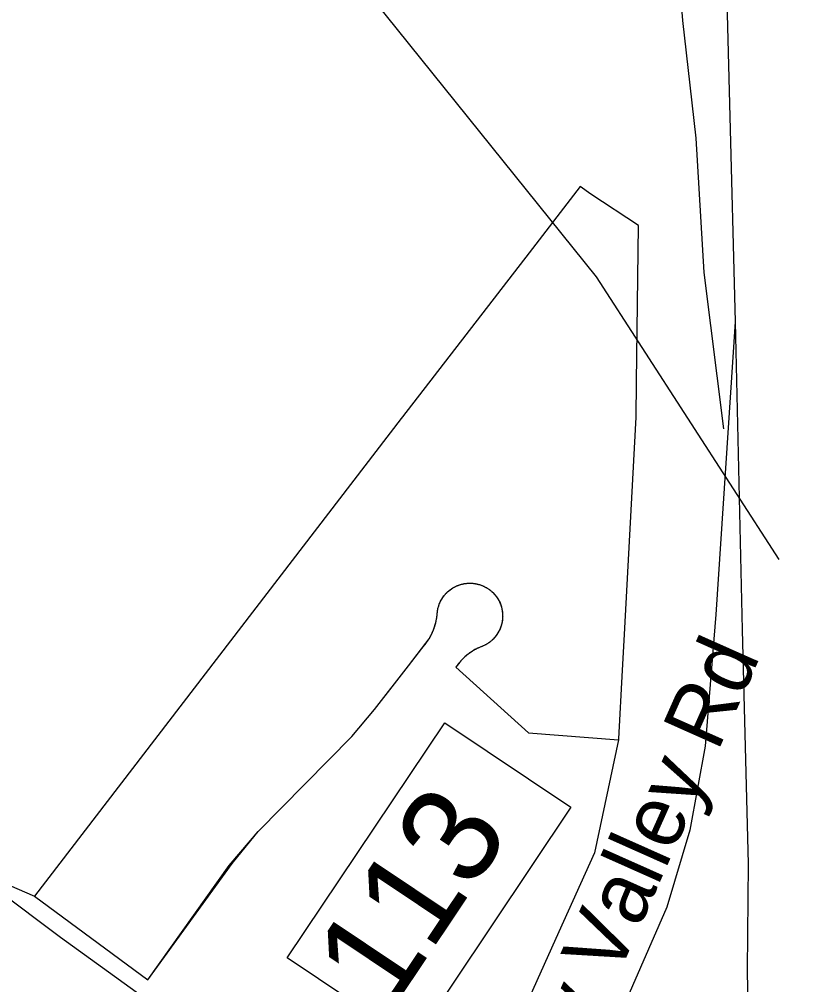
# Model space of a CAD drawing. Extents: x 1715610 to 1720914, y 798298 to 802505.
# Drawn here: x 1716142.13 to 1716168.05, y 799616.61 to 799648.87 of the extents above; entities that cross this region are included whole.
import ezdxf

# ---------------------------------------------------------------- set-up
doc = ezdxf.new("R2010")
doc.units = 0
doc.layers.add('Default', color=7, linetype='Continuous')

msp = doc.modelspace()

# ---------------------------------------------------------------- linework, layer by layer
at = {"layer": 'Default'}
for points in [[(1716163.138, 799752.144), (1716163.591, 799739.13), (1716164.027, 799715.23), (1716164.737, 799682.293), (1716165.674, 799653.347), (1716166.054, 799638.762)], [(1716167.531, 799630.816), (1716161.425, 799640.269), (1716152.431, 799651.446), (1716145.523, 799655.517), (1716141.023, 799659.919), (1716134.578, 799672.003), (1716131.871, 799674.733), (1716126.907, 799678.345)], [(1716163.515, 799665.585), (1716163.567, 799662.894), (1716163.694, 799656.448), (1716163.916, 799654.112), (1716164.041, 799652.332), (1716164.141, 799650.747), (1716164.292, 799648.838), (1716164.535, 799646.667), (1716164.737, 799644.902), (1716165.012, 799640.411), (1716165.667, 799635.189)], [(1716162.827, 799641.981), (1716161.235, 799643.03), (1716160.873, 799643.289), (1716159.164, 799641.07), (1716154.935, 799635.59), (1716154.891, 799635.529), (1716142.635, 799619.564), (1716146.42, 799616.77)], [(1716162.827, 799641.981), (1716161.235, 799643.03), (1716160.873, 799643.289), (1716159.164, 799641.07), (1716154.935, 799635.59), (1716154.891, 799635.529), (1716142.635, 799619.564), (1716146.42, 799616.77)], [(1716162.16, 799624.794), (1716162.163, 799624.824), (1716162.291, 799627.117), (1716162.348, 799628.116), (1716162.743, 799635.579), (1716162.759, 799636.743), (1716162.827, 799641.981)], [(1716162.16, 799624.794), (1716162.163, 799624.824), (1716162.291, 799627.117), (1716162.348, 799628.116), (1716162.743, 799635.579), (1716162.759, 799636.743), (1716162.827, 799641.981)], [(1716154.43, 799597.461), (1716153.889, 799598.016), (1716153.409, 799598.636), (1716152.994, 799599.463), (1716152.578, 799600.741), (1716152.391, 799601.572), (1716152.377, 799602.494), (1716152.532, 799603.513), (1716152.684, 799604.604), (1716153.015, 799606.252), (1716153.109, 799607.206), (1716152.982, 799608.169), (1716152.934, 799608.727), (1716152.439, 799610.163), (1716152.028, 799611.017), (1716151.399, 799611.939), (1716150.657, 799612.769), (1716147.434, 799615.347), (1716143.508, 799618.185), (1716137.079, 799622.997), (1716130.985, 799627.55), (1716123.84, 799632.946), (1716119.812, 799635.888), (1716115.246, 799639.326)], [(1716166.054, 799638.762), (1716165.405, 799628.984), (1716165.057, 799624.585), (1716164.542, 799621.771), (1716163.769, 799619.2), (1716161.747, 799614.553), (1716160.172, 799611.467), (1716159.441, 799609.64), (1716159.231, 799608.999), (1716159.054, 799608.302), (1716158.938, 799607.669), (1716158.862, 799607.045), (1716158.871, 799606.499)], [(1716166.054, 799638.762), (1716166.286, 799628.465), (1716166.49, 799620.643), (1716166.457, 799617.108), (1716166.575, 799609.734)], [(1716162.16, 799624.794), (1716161.355, 799621.021), (1716160.162, 799618.371), (1716157.563, 799612.599), (1716156.168, 799609.503), (1716158.161, 799604.691), (1716177.46, 799620.887), (1716175.071, 799626.268), (1716174.228, 799628.851), (1716173.663, 799631.741), (1716173.276, 799634.687), (1716178.903, 799627.069), (1716179.747, 799627.702), (1716182.193, 799624.724), (1716183.675, 799620.696), (1716187.163, 799614.959), (1716188.948, 799612.386), (1716191.512, 799609.208), (1716193.014, 799607.756)], [(1716162.16, 799624.794), (1716161.355, 799621.021), (1716160.162, 799618.371), (1716157.563, 799612.599), (1716156.168, 799609.503), (1716158.161, 799604.691), (1716177.46, 799620.887), (1716175.071, 799626.268), (1716174.228, 799628.851), (1716173.663, 799631.741), (1716173.276, 799634.687), (1716178.903, 799627.069), (1716179.747, 799627.702), (1716182.193, 799624.724), (1716183.675, 799620.696), (1716187.163, 799614.959), (1716188.948, 799612.386), (1716191.512, 799609.208), (1716193.014, 799607.756)], [(1716137.436, 799621.814), (1716142.635, 799619.564), (1716146.42, 799616.77), (1716149.138, 799620.598), (1716150.113, 799621.724), (1716153.236, 799624.908), (1716153.994, 799625.801), (1716155.131, 799627.264), (1716155.712, 799628.02), (1716155.822, 799628.169), (1716155.913, 799628.34), (1716155.968, 799628.464), (1716156.054, 799628.709), (1716156.084, 799628.885), (1716156.096, 799628.98), (1716156.103, 799629.077), (1716156.113, 799629.143), (1716156.12, 799629.18), (1716156.146, 799629.266), (1716156.165, 799629.326), (1716156.21, 799629.43), (1716156.248, 799629.497), (1716156.318, 799629.604), (1716156.44, 799629.735), (1716156.529, 799629.809), (1716156.62, 799629.873), (1716156.725, 799629.926), (1716156.851, 799629.977), (1716156.907, 799629.992), (1716156.961, 799630.004), (1716157.076, 799630.022), (1716157.171, 799630.027), (1716157.266, 799630.026), (1716157.361, 799630.015), (1716157.434, 799629.998), (1716157.546, 799629.969), (1716157.564, 799629.96), (1716157.618, 799629.941), (1716157.72, 799629.889), (1716157.844, 799629.812), (1716157.958, 799629.716), (1716158.027, 799629.634), (1716158.077, 799629.575), (1716158.096, 799629.542), (1716158.122, 799629.51), (1716158.195, 799629.367), (1716158.242, 799629.232), (1716158.259, 799629.158), (1716158.271, 799629.102), (1716158.281, 799629.007), (1716158.283, 799628.949), (1716158.283, 799628.884), (1716158.276, 799628.797), (1716158.264, 799628.721), (1716158.245, 799628.648), (1716158.224, 799628.573), (1716158.196, 799628.501), (1716158.126, 799628.364), (1716158.089, 799628.314), (1716158.074, 799628.288), (1716158.014, 799628.21), (1716157.962, 799628.157), (1716157.847, 799628.051), (1716157.683, 799627.954), (1716157.357, 799627.806), (1716157.229, 799627.728), (1716157.098, 799627.633), (1716157.022, 799627.569), (1716156.937, 799627.488), (1716156.849, 799627.393), (1716156.722, 799627.226), (1716159.142, 799625.021), (1716162.16, 799624.794)], [(1716137.436, 799621.814), (1716142.635, 799619.564), (1716146.42, 799616.77), (1716149.138, 799620.598), (1716150.113, 799621.724), (1716153.236, 799624.908), (1716153.994, 799625.801), (1716155.131, 799627.264), (1716155.712, 799628.02), (1716155.822, 799628.169), (1716155.913, 799628.34), (1716155.968, 799628.464), (1716156.054, 799628.709), (1716156.084, 799628.885), (1716156.096, 799628.98), (1716156.103, 799629.077), (1716156.113, 799629.143), (1716156.12, 799629.18), (1716156.146, 799629.266), (1716156.165, 799629.326), (1716156.21, 799629.43), (1716156.248, 799629.497), (1716156.318, 799629.604), (1716156.44, 799629.735), (1716156.529, 799629.809), (1716156.62, 799629.873), (1716156.725, 799629.926), (1716156.851, 799629.977), (1716156.907, 799629.992), (1716156.961, 799630.004), (1716157.076, 799630.022), (1716157.171, 799630.027), (1716157.266, 799630.026), (1716157.361, 799630.015), (1716157.434, 799629.998), (1716157.546, 799629.969), (1716157.564, 799629.96), (1716157.618, 799629.941), (1716157.72, 799629.889), (1716157.844, 799629.812), (1716157.958, 799629.716), (1716158.027, 799629.634), (1716158.077, 799629.575), (1716158.096, 799629.542), (1716158.122, 799629.51), (1716158.195, 799629.367), (1716158.242, 799629.232), (1716158.259, 799629.158), (1716158.271, 799629.102), (1716158.281, 799629.007), (1716158.283, 799628.949), (1716158.283, 799628.884), (1716158.276, 799628.797), (1716158.264, 799628.721), (1716158.245, 799628.648), (1716158.224, 799628.573), (1716158.196, 799628.501), (1716158.126, 799628.364), (1716158.089, 799628.314), (1716158.074, 799628.288), (1716158.014, 799628.21), (1716157.962, 799628.157), (1716157.847, 799628.051), (1716157.683, 799627.954), (1716157.357, 799627.806), (1716157.229, 799627.728), (1716157.098, 799627.633), (1716157.022, 799627.569), (1716156.937, 799627.488), (1716156.849, 799627.393), (1716156.722, 799627.226), (1716159.142, 799625.021), (1716162.16, 799624.794)], [(1716156.338, 799629.623), (1716156.349, 799629.638), (1716156.362, 799629.653), (1716156.375, 799629.667), (1716156.386, 799629.679), (1716156.401, 799629.695), (1716156.413, 799629.707), (1716156.429, 799629.723), (1716156.44, 799629.735), (1716156.455, 799629.747), (1716156.47, 799629.76), (1716156.484, 799629.771), (1716156.495, 799629.78), (1716156.507, 799629.791), (1716156.529, 799629.809), (1716156.547, 799629.82), (1716156.561, 799629.83), (1716156.575, 799629.841), (1716156.593, 799629.851), (1716156.61, 799629.863), (1716156.624, 799629.873), (1716156.641, 799629.881), (1716156.658, 799629.89), (1716156.674, 799629.899), (1716156.693, 799629.909), (1716156.71, 799629.917), (1716156.725, 799629.926), (1716156.744, 799629.934), (1716156.762, 799629.941), (1716156.777, 799629.947), (1716156.795, 799629.955), (1716156.815, 799629.962), (1716156.833, 799629.969), (1716156.851, 799629.977), (1716156.87, 799629.98), (1716156.887, 799629.985), (1716156.907, 799629.992), (1716156.925, 799629.995), (1716156.943, 799630), (1716156.961, 799630.004), (1716156.981, 799630.007), (1716156.999, 799630.012), (1716157.019, 799630.015), (1716157.037, 799630.016), (1716157.056, 799630.019), (1716157.076, 799630.022), (1716157.094, 799630.023), (1716157.112, 799630.024), (1716157.132, 799630.027), (1716157.151, 799630.027), (1716157.171, 799630.027), (1716157.189, 799630.028), (1716157.209, 799630.028), (1716157.227, 799630.026), (1716157.247, 799630.026), (1716157.266, 799630.026), (1716157.284, 799630.023), (1716157.304, 799630.02), (1716157.323, 799630.02), (1716157.342, 799630.017), (1716157.361, 799630.015), (1716157.379, 799630.009), (1716157.399, 799630.006), (1716157.417, 799630.004), (1716157.434, 799629.998), (1716157.455, 799629.994), (1716157.472, 799629.989), (1716157.492, 799629.986), (1716157.511, 799629.98), (1716157.528, 799629.975), (1716157.546, 799629.969), (1716157.564, 799629.96), (1716157.582, 799629.955), (1716157.599, 799629.947), (1716157.618, 799629.941), (1716157.636, 799629.932), (1716157.652, 799629.925), (1716157.67, 799629.916), (1716157.686, 799629.908), (1716157.703, 799629.897), (1716157.72, 799629.889), (1716157.738, 799629.88), (1716157.753, 799629.87), (1716157.77, 799629.859), (1716157.784, 799629.849), (1716157.797, 799629.841), (1716157.816, 799629.828), (1716157.833, 799629.817), (1716157.849, 799629.806), (1716157.865, 799629.795), (1716157.879, 799629.782), (1716157.893, 799629.77), (1716157.909, 799629.759), (1716157.922, 799629.744), (1716157.935, 799629.732), (1716157.95, 799629.718), (1716157.964, 799629.706), (1716157.979, 799629.693), (1716157.991, 799629.678), (1716158.002, 799629.664)], [(1716156.338, 799629.623), (1716156.349, 799629.638), (1716156.362, 799629.653), (1716156.375, 799629.667), (1716156.386, 799629.679), (1716156.401, 799629.695), (1716156.413, 799629.707), (1716156.429, 799629.723), (1716156.44, 799629.735), (1716156.455, 799629.747), (1716156.47, 799629.76), (1716156.484, 799629.771), (1716156.495, 799629.78), (1716156.507, 799629.791), (1716156.529, 799629.809), (1716156.547, 799629.82), (1716156.561, 799629.83), (1716156.575, 799629.841), (1716156.593, 799629.851), (1716156.61, 799629.863), (1716156.624, 799629.873), (1716156.641, 799629.881), (1716156.658, 799629.89), (1716156.674, 799629.899), (1716156.693, 799629.909), (1716156.71, 799629.917), (1716156.725, 799629.926), (1716156.744, 799629.934), (1716156.762, 799629.941), (1716156.777, 799629.947), (1716156.795, 799629.955), (1716156.815, 799629.962), (1716156.833, 799629.969), (1716156.851, 799629.977), (1716156.87, 799629.98), (1716156.887, 799629.985), (1716156.907, 799629.992), (1716156.925, 799629.995), (1716156.943, 799630), (1716156.961, 799630.004), (1716156.981, 799630.007), (1716156.999, 799630.012), (1716157.019, 799630.015), (1716157.037, 799630.016), (1716157.056, 799630.019), (1716157.076, 799630.022), (1716157.094, 799630.023), (1716157.112, 799630.024), (1716157.132, 799630.027), (1716157.151, 799630.027), (1716157.171, 799630.027), (1716157.189, 799630.028), (1716157.209, 799630.028), (1716157.227, 799630.026), (1716157.247, 799630.026), (1716157.266, 799630.026), (1716157.284, 799630.023), (1716157.304, 799630.02), (1716157.323, 799630.02), (1716157.342, 799630.017), (1716157.361, 799630.015), (1716157.379, 799630.009), (1716157.399, 799630.006), (1716157.417, 799630.004), (1716157.434, 799629.998), (1716157.455, 799629.994), (1716157.472, 799629.989), (1716157.492, 799629.986), (1716157.511, 799629.98), (1716157.528, 799629.975), (1716157.546, 799629.969), (1716157.564, 799629.96), (1716157.582, 799629.955), (1716157.599, 799629.947), (1716157.618, 799629.941), (1716157.636, 799629.932), (1716157.652, 799629.925), (1716157.67, 799629.916), (1716157.686, 799629.908), (1716157.703, 799629.897), (1716157.72, 799629.889), (1716157.738, 799629.88), (1716157.753, 799629.87), (1716157.77, 799629.859), (1716157.784, 799629.849), (1716157.797, 799629.841), (1716157.816, 799629.828), (1716157.833, 799629.817), (1716157.849, 799629.806), (1716157.865, 799629.795), (1716157.879, 799629.782), (1716157.893, 799629.77), (1716157.909, 799629.759), (1716157.922, 799629.744), (1716157.935, 799629.732), (1716157.95, 799629.718), (1716157.964, 799629.706), (1716157.979, 799629.693), (1716157.991, 799629.678), (1716158.002, 799629.664)], [(1716146.42, 799616.77), (1716149.242, 799620.662), (1716150.113, 799621.724), (1716153.236, 799624.908), (1716153.994, 799625.801), (1716154.587, 799626.565), (1716155.131, 799627.264), (1716155.584, 799627.844), (1716155.724, 799628.025), (1716155.742, 799628.049), (1716155.75, 799628.06), (1716155.76, 799628.076), (1716155.769, 799628.087), (1716155.777, 799628.098), (1716155.786, 799628.112), (1716155.797, 799628.13), (1716155.804, 799628.142), (1716155.812, 799628.153), (1716155.822, 799628.169), (1716155.829, 799628.181), (1716155.838, 799628.194), (1716155.845, 799628.21), (1716155.854, 799628.223), (1716155.862, 799628.237), (1716155.87, 799628.252), (1716155.876, 799628.267), (1716155.892, 799628.292), (1716155.898, 799628.304), (1716155.904, 799628.317), (1716155.912, 799628.335), (1716155.917, 799628.347), (1716155.924, 799628.359), (1716155.932, 799628.374), (1716155.942, 799628.399), (1716155.948, 799628.412), (1716155.957, 799628.436), (1716155.963, 799628.448), (1716155.968, 799628.464), (1716155.976, 799628.478), (1716155.985, 799628.502), (1716155.989, 799628.515), (1716155.998, 799628.546), (1716156.004, 799628.558), (1716156.012, 799628.582), (1716156.016, 799628.595), (1716156.02, 799628.609), (1716156.025, 799628.625), (1716156.028, 799628.64), (1716156.038, 799628.669), (1716156.042, 799628.683), (1716156.045, 799628.697), (1716156.05, 799628.714), (1716156.054, 799628.73), (1716156.058, 799628.748), (1716156.061, 799628.768), (1716156.066, 799628.787), (1716156.069, 799628.809), (1716156.074, 799628.835), (1716156.078, 799628.861), (1716156.081, 799628.876), (1716156.084, 799628.9), (1716156.088, 799628.917), (1716156.09, 799628.938), (1716156.094, 799628.965), (1716156.096, 799628.98), (1716156.097, 799629.002), (1716156.099, 799629.03), (1716156.101, 799629.055), (1716156.103, 799629.077), (1716156.106, 799629.104), (1716156.109, 799629.125), (1716156.113, 799629.143), (1716156.115, 799629.161), (1716156.12, 799629.18), (1716156.126, 799629.199), (1716156.129, 799629.216), (1716156.135, 799629.235), (1716156.141, 799629.254), (1716156.146, 799629.271), (1716156.152, 799629.289), (1716156.159, 799629.308), (1716156.165, 799629.326), (1716156.172, 799629.345), (1716156.181, 799629.362), (1716156.188, 799629.38), (1716156.194, 799629.396), (1716156.205, 799629.415), (1716156.21, 799629.43), (1716156.221, 799629.449), (1716156.229, 799629.464), (1716156.241, 799629.482), (1716156.248, 799629.497), (1716156.26, 799629.515), (1716156.268, 799629.529), (1716156.28, 799629.547), (1716156.291, 799629.563), (1716156.303, 799629.578), (1716156.313, 799629.594), (1716156.326, 799629.608), (1716156.338, 799629.623)], [(1716146.42, 799616.77), (1716149.242, 799620.662), (1716150.113, 799621.724), (1716153.236, 799624.908), (1716153.994, 799625.801), (1716154.587, 799626.565), (1716155.131, 799627.264), (1716155.584, 799627.844), (1716155.724, 799628.025), (1716155.742, 799628.049), (1716155.75, 799628.06), (1716155.76, 799628.076), (1716155.769, 799628.087), (1716155.777, 799628.098), (1716155.786, 799628.112), (1716155.797, 799628.13), (1716155.804, 799628.142), (1716155.812, 799628.153), (1716155.822, 799628.169), (1716155.829, 799628.181), (1716155.838, 799628.194), (1716155.845, 799628.21), (1716155.854, 799628.223), (1716155.862, 799628.237), (1716155.87, 799628.252), (1716155.876, 799628.267), (1716155.892, 799628.292), (1716155.898, 799628.304), (1716155.904, 799628.317), (1716155.912, 799628.335), (1716155.917, 799628.347), (1716155.924, 799628.359), (1716155.932, 799628.374), (1716155.942, 799628.399), (1716155.948, 799628.412), (1716155.957, 799628.436), (1716155.963, 799628.448), (1716155.968, 799628.464), (1716155.976, 799628.478), (1716155.985, 799628.502), (1716155.989, 799628.515), (1716155.998, 799628.546), (1716156.004, 799628.558), (1716156.012, 799628.582), (1716156.016, 799628.595), (1716156.02, 799628.609), (1716156.025, 799628.625), (1716156.028, 799628.64), (1716156.038, 799628.669), (1716156.042, 799628.683), (1716156.045, 799628.697), (1716156.05, 799628.714), (1716156.054, 799628.73), (1716156.058, 799628.748), (1716156.061, 799628.768), (1716156.066, 799628.787), (1716156.069, 799628.809), (1716156.074, 799628.835), (1716156.078, 799628.861), (1716156.081, 799628.876), (1716156.084, 799628.9), (1716156.088, 799628.917), (1716156.09, 799628.938), (1716156.094, 799628.965), (1716156.096, 799628.98), (1716156.097, 799629.002), (1716156.099, 799629.03), (1716156.101, 799629.055), (1716156.103, 799629.077), (1716156.106, 799629.104), (1716156.109, 799629.125), (1716156.113, 799629.143), (1716156.115, 799629.161), (1716156.12, 799629.18), (1716156.126, 799629.199), (1716156.129, 799629.216), (1716156.135, 799629.235), (1716156.141, 799629.254), (1716156.146, 799629.271), (1716156.152, 799629.289), (1716156.159, 799629.308), (1716156.165, 799629.326), (1716156.172, 799629.345), (1716156.181, 799629.362), (1716156.188, 799629.38), (1716156.194, 799629.396), (1716156.205, 799629.415), (1716156.21, 799629.43), (1716156.221, 799629.449), (1716156.229, 799629.464), (1716156.241, 799629.482), (1716156.248, 799629.497), (1716156.26, 799629.515), (1716156.268, 799629.529), (1716156.28, 799629.547), (1716156.291, 799629.563), (1716156.303, 799629.578), (1716156.313, 799629.594), (1716156.326, 799629.608), (1716156.338, 799629.623)], [(1716158.002, 799629.664), (1716158.015, 799629.649), (1716158.027, 799629.634), (1716158.041, 799629.619), (1716158.052, 799629.604), (1716158.064, 799629.59), (1716158.077, 799629.575), (1716158.086, 799629.559), (1716158.096, 799629.542), (1716158.108, 799629.528), (1716158.119, 799629.511), (1716158.128, 799629.495), (1716158.138, 799629.478), (1716158.147, 799629.462), (1716158.155, 799629.444), (1716158.163, 799629.432), (1716158.174, 799629.412), (1716158.181, 799629.394), (1716158.189, 799629.375), (1716158.196, 799629.357), (1716158.203, 799629.34), (1716158.21, 799629.322), (1716158.218, 799629.304), (1716158.224, 799629.286), (1716158.229, 799629.27), (1716158.237, 799629.252), (1716158.242, 799629.232), (1716158.248, 799629.215), (1716158.252, 799629.196), (1716158.256, 799629.177), (1716158.259, 799629.158), (1716158.264, 799629.139), (1716158.267, 799629.12), (1716158.271, 799629.102), (1716158.273, 799629.084), (1716158.274, 799629.063), (1716158.278, 799629.044), (1716158.281, 799629.026), (1716158.281, 799629.007), (1716158.282, 799628.992), (1716158.283, 799628.969), (1716158.283, 799628.949), (1716158.283, 799628.93), (1716158.285, 799628.912), (1716158.283, 799628.893), (1716158.283, 799628.874), (1716158.281, 799628.853), (1716158.279, 799628.834), (1716158.279, 799628.818), (1716158.276, 799628.797), (1716158.272, 799628.777), (1716158.27, 799628.759), (1716158.266, 799628.741), (1716158.264, 799628.72), (1716158.259, 799628.701), (1716158.254, 799628.684), (1716158.251, 799628.667), (1716158.245, 799628.648), (1716158.241, 799628.627), (1716158.236, 799628.611), (1716158.23, 799628.592), (1716158.224, 799628.573), (1716158.216, 799628.556), (1716158.21, 799628.537), (1716158.204, 799628.521), (1716158.196, 799628.501), (1716158.189, 799628.486), (1716158.179, 799628.466), (1716158.172, 799628.451), (1716158.162, 799628.431), (1716158.154, 799628.417), (1716158.145, 799628.401), (1716158.137, 799628.383), (1716158.126, 799628.364), (1716158.116, 799628.351), (1716158.104, 799628.333), (1716158.095, 799628.319), (1716158.083, 799628.301), (1716158.074, 799628.288), (1716158.061, 799628.27), (1716158.053, 799628.259), (1716158.037, 799628.24), (1716158.027, 799628.227), (1716158.014, 799628.21), (1716158.002, 799628.199), (1716157.986, 799628.183), (1716157.976, 799628.17), (1716157.962, 799628.157), (1716157.949, 799628.142), (1716157.934, 799628.13), (1716157.92, 799628.116), (1716157.905, 799628.103), (1716157.89, 799628.09), (1716157.876, 799628.08), (1716157.861, 799628.067), (1716157.845, 799628.055), (1716157.831, 799628.045), (1716157.814, 799628.033), (1716157.799, 799628.023), (1716157.783, 799628.011)], [(1716158.002, 799629.664), (1716158.015, 799629.649), (1716158.027, 799629.634), (1716158.041, 799629.619), (1716158.052, 799629.604), (1716158.064, 799629.59), (1716158.077, 799629.575), (1716158.086, 799629.559), (1716158.096, 799629.542), (1716158.108, 799629.528), (1716158.119, 799629.511), (1716158.128, 799629.495), (1716158.138, 799629.478), (1716158.147, 799629.462), (1716158.155, 799629.444), (1716158.163, 799629.432), (1716158.174, 799629.412), (1716158.181, 799629.394), (1716158.189, 799629.375), (1716158.196, 799629.357), (1716158.203, 799629.34), (1716158.21, 799629.322), (1716158.218, 799629.304), (1716158.224, 799629.286), (1716158.229, 799629.27), (1716158.237, 799629.252), (1716158.242, 799629.232), (1716158.248, 799629.215), (1716158.252, 799629.196), (1716158.256, 799629.177), (1716158.259, 799629.158), (1716158.264, 799629.139), (1716158.267, 799629.12), (1716158.271, 799629.102), (1716158.273, 799629.084), (1716158.274, 799629.063), (1716158.278, 799629.044), (1716158.281, 799629.026), (1716158.281, 799629.007), (1716158.282, 799628.992), (1716158.283, 799628.969), (1716158.283, 799628.949), (1716158.283, 799628.93), (1716158.285, 799628.912), (1716158.283, 799628.893), (1716158.283, 799628.874), (1716158.281, 799628.853), (1716158.279, 799628.834), (1716158.279, 799628.818), (1716158.276, 799628.797), (1716158.272, 799628.777), (1716158.27, 799628.759), (1716158.266, 799628.741), (1716158.264, 799628.72), (1716158.259, 799628.701), (1716158.254, 799628.684), (1716158.251, 799628.667), (1716158.245, 799628.648), (1716158.241, 799628.627), (1716158.236, 799628.611), (1716158.23, 799628.592), (1716158.224, 799628.573), (1716158.216, 799628.556), (1716158.21, 799628.537), (1716158.204, 799628.521), (1716158.196, 799628.501), (1716158.189, 799628.486), (1716158.179, 799628.466), (1716158.172, 799628.451), (1716158.162, 799628.431), (1716158.154, 799628.417), (1716158.145, 799628.401), (1716158.137, 799628.383), (1716158.126, 799628.364), (1716158.116, 799628.351), (1716158.104, 799628.333), (1716158.095, 799628.319), (1716158.083, 799628.301), (1716158.074, 799628.288), (1716158.061, 799628.27), (1716158.053, 799628.259), (1716158.037, 799628.24), (1716158.027, 799628.227), (1716158.014, 799628.21), (1716158.002, 799628.199), (1716157.986, 799628.183), (1716157.976, 799628.17), (1716157.962, 799628.157), (1716157.949, 799628.142), (1716157.934, 799628.13), (1716157.92, 799628.116), (1716157.905, 799628.103), (1716157.89, 799628.09), (1716157.876, 799628.08), (1716157.861, 799628.067), (1716157.845, 799628.055), (1716157.831, 799628.045), (1716157.814, 799628.033), (1716157.799, 799628.023), (1716157.783, 799628.011)], [(1716157.783, 799628.011), (1716157.767, 799628.002), (1716157.751, 799627.993), (1716157.734, 799627.982), (1716157.718, 799627.973), (1716157.7, 799627.963), (1716157.683, 799627.954), (1716157.667, 799627.945), (1716157.63, 799627.93), (1716157.618, 799627.926), (1716157.594, 799627.915), (1716157.569, 799627.906), (1716157.556, 799627.902), (1716157.532, 799627.891), (1716157.509, 799627.881), (1716157.486, 799627.87), (1716157.473, 799627.866), (1716157.46, 799627.858), (1716157.444, 799627.852), (1716157.422, 799627.841), (1716157.398, 799627.827), (1716157.385, 799627.823), (1716157.372, 799627.815), (1716157.357, 799627.806), (1716157.343, 799627.799), (1716157.33, 799627.791), (1716157.311, 799627.781), (1716157.289, 799627.767), (1716157.267, 799627.754), (1716157.255, 799627.746), (1716157.243, 799627.738), (1716157.229, 799627.728), (1716157.202, 799627.71), (1716157.18, 799627.695), (1716157.162, 799627.681), (1716157.138, 799627.664), (1716157.122, 799627.649), (1716157.098, 799627.633), (1716157.087, 799627.624), (1716157.076, 799627.615), (1716157.062, 799627.604), (1716157.052, 799627.594), (1716157.032, 799627.578), (1716157.022, 799627.569), (1716157.004, 799627.551), (1716156.993, 799627.542), (1716156.975, 799627.525), (1716156.964, 799627.516), (1716156.948, 799627.497), (1716156.937, 799627.488), (1716156.928, 799627.478), (1716156.917, 799627.469), (1716156.909, 799627.458), (1716156.897, 799627.446), (1716156.889, 799627.435), (1716156.878, 799627.426), (1716156.869, 799627.416), (1716156.849, 799627.393), (1716156.839, 799627.381), (1716156.829, 799627.368), (1716156.817, 799627.356), (1716156.807, 799627.343), (1716156.8, 799627.332), (1716156.791, 799627.321), (1716156.78, 799627.305), (1716156.77, 799627.295), (1716156.76, 799627.28), (1716156.751, 799627.269), (1716156.741, 799627.253), (1716156.733, 799627.242), (1716156.722, 799627.226), (1716159.142, 799625.021), (1716162.16, 799624.794)], [(1716157.783, 799628.011), (1716157.767, 799628.002), (1716157.751, 799627.993), (1716157.734, 799627.982), (1716157.718, 799627.973), (1716157.7, 799627.963), (1716157.683, 799627.954), (1716157.667, 799627.945), (1716157.63, 799627.93), (1716157.618, 799627.926), (1716157.594, 799627.915), (1716157.569, 799627.906), (1716157.556, 799627.902), (1716157.532, 799627.891), (1716157.509, 799627.881), (1716157.486, 799627.87), (1716157.473, 799627.866), (1716157.46, 799627.858), (1716157.444, 799627.852), (1716157.422, 799627.841), (1716157.398, 799627.827), (1716157.385, 799627.823), (1716157.372, 799627.815), (1716157.357, 799627.806), (1716157.343, 799627.799), (1716157.33, 799627.791), (1716157.311, 799627.781), (1716157.289, 799627.767), (1716157.267, 799627.754), (1716157.255, 799627.746), (1716157.243, 799627.738), (1716157.229, 799627.728), (1716157.202, 799627.71), (1716157.18, 799627.695), (1716157.162, 799627.681), (1716157.138, 799627.664), (1716157.122, 799627.649), (1716157.098, 799627.633), (1716157.087, 799627.624), (1716157.076, 799627.615), (1716157.062, 799627.604), (1716157.052, 799627.594), (1716157.032, 799627.578), (1716157.022, 799627.569), (1716157.004, 799627.551), (1716156.993, 799627.542), (1716156.975, 799627.525), (1716156.964, 799627.516), (1716156.948, 799627.497), (1716156.937, 799627.488), (1716156.928, 799627.478), (1716156.917, 799627.469), (1716156.909, 799627.458), (1716156.897, 799627.446), (1716156.889, 799627.435), (1716156.878, 799627.426), (1716156.869, 799627.416), (1716156.849, 799627.393), (1716156.839, 799627.381), (1716156.829, 799627.368), (1716156.817, 799627.356), (1716156.807, 799627.343), (1716156.8, 799627.332), (1716156.791, 799627.321), (1716156.78, 799627.305), (1716156.77, 799627.295), (1716156.76, 799627.28), (1716156.751, 799627.269), (1716156.741, 799627.253), (1716156.733, 799627.242), (1716156.722, 799627.226), (1716159.142, 799625.021), (1716162.16, 799624.794)]]:
    msp.add_lwpolyline(points, dxfattribs=at)
msp.add_lwpolyline([(1716151.084, 799617.503), (1716156.345, 799625.364), (1716160.561, 799622.543), (1716155.299, 799614.682)], close=True, dxfattribs=at)

# ---------------------------------------------------------------- texts
for s, height, rotation, p in [('Kersey Valley Rd', 2.06625, 65.9817, (1716158.279, 799608.231)), ('113', 3.2625, 56.2051, (1716154.52, 799615.663))]:
    msp.add_text(s, height=height, rotation=rotation, dxfattribs=at).set_placement(p)

doc.saveas('drawing.dxf')
